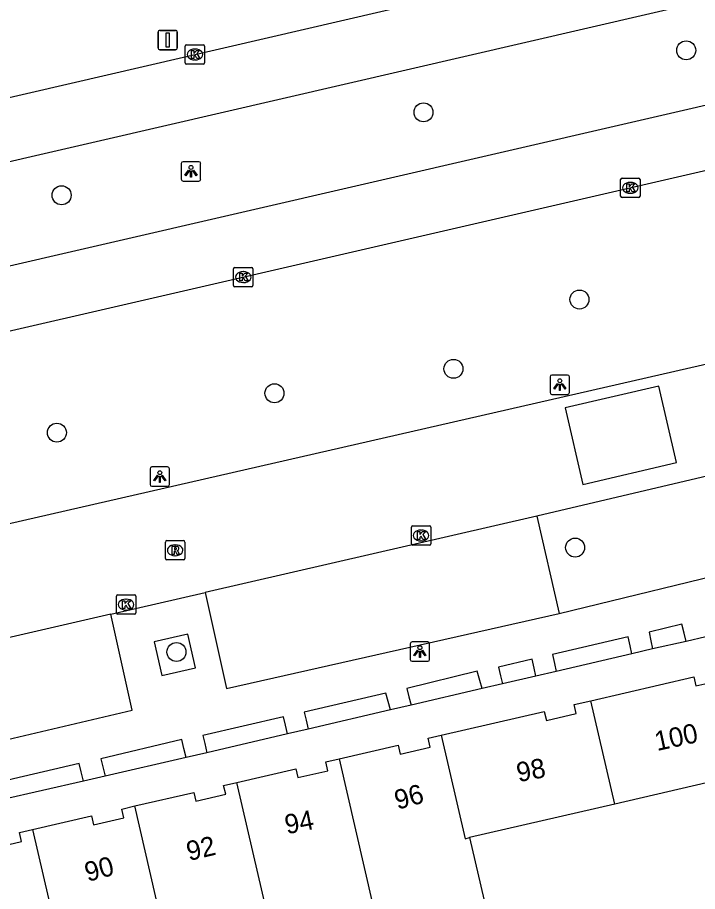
# Model space of a CAD drawing. Extents: x 156414 to 157775, y 382335 to 383765.
# Drawn here: x 157170.93 to 157205.95, y 382995.85 to 383040.87 of the extents above; entities that cross this region are included whole.
import ezdxf

# ---------------------------------------------------------------- set-up
doc = ezdxf.new("R2010")
doc.units = 0
for name, color, linetype in [('IMGEO_Boom', 7, 'Continuous'), ('IMGEO_Haag', 7, 'Continuous'), ('IMGEO_Kolk', 7, 'Continuous'), ('IMGEO_Lichtpunt', 7, 'Continuous'), ('IMGEO_Pand', 7, 'Continuous'), ('IMGEO_Pand_nummerreeks', 7, 'Continuous'), ('IMGEO_Parkeervlak_open', 7, 'Continuous'), ('IMGEO_Rijbaan_lokaal_gesloten', 7, 'Continuous'), ('IMGEO_Rijbaan_lokaal_open', 7, 'Continuous'), ('IMGEO_Rijbaan_regionaal_gesloten', 7, 'Continuous'), ('IMGEO_Rioolput', 7, 'Continuous'), ('IMGEO_Verkeersbordpaal', 7, 'Continuous'), ('IMGEO_Voetpad_open', 7, 'Continuous')]:
    doc.layers.add(name, color=color, linetype=linetype)

msp = doc.modelspace()

# ---------------------------------------------------------------- linework, layer by layer
at = {"layer": 'IMGEO_Boom'}
for centre in [(157205.362, 383039.177), (157191.835, 383035.984), (157173.2, 383031.711), (157199.865, 383026.343), (157193.376, 383022.772), (157184.162, 383021.512), (157172.957, 383019.485), (157199.641, 383013.564), (157179.115, 383008.186)]:
    msp.add_circle(centre, 0.489, dxfattribs=at)
at = {"layer": 'IMGEO_Haag'}
for points in [[(157205.364, 383008.735), (157203.635, 383008.342)], [(157202.569, 383008.1), (157198.665, 383007.19)], [(157197.616, 383006.946), (157195.903, 383006.546)], [(157194.853, 383006.302), (157191.194, 383005.449)], [(157190.135, 383005.202), (157185.902, 383004.215)], [(157184.833, 383003.966), (157180.678, 383002.998)], [(157179.614, 383002.75), (157175.446, 383001.795)], [(157174.332, 383001.54), (157170.108, 383000.573)]]:
    msp.add_lwpolyline(points, dxfattribs=at)
at = {"layer": 'IMGEO_Kolk'}
for p, q in [((157179.564, 383038.537), (157179.564, 383039.389)), ((157179.639, 383039.463), (157180.491, 383039.463)), ((157180.052, 383039.243), (157180.077, 383039.243)), ((157180.565, 383039.389), (157180.565, 383038.537)), ((157180.491, 383038.463), (157179.639, 383038.463)), ((157180.075, 383038.683), (157180.05, 383038.683)), ((157201.987, 383031.671), (157201.987, 383032.523)), ((157202.062, 383032.597), (157202.914, 383032.597)), ((157202.988, 383032.523), (157202.988, 383031.671)), ((157202.475, 383032.377), (157202.5, 383032.377)), ((157202.914, 383031.597), (157202.062, 383031.597)), ((157202.498, 383031.817), (157202.473, 383031.817)), ((157182.053, 383027.072), (157182.053, 383027.924)), ((157182.128, 383027.998), (157182.98, 383027.998)), ((157183.054, 383027.924), (157183.054, 383027.072)), ((157182.541, 383027.778), (157182.566, 383027.778)), ((157182.98, 383026.998), (157182.128, 383026.998)), ((157182.564, 383027.218), (157182.539, 383027.218)), ((157191.21, 383013.763), (157191.21, 383014.615)), ((157191.285, 383014.689), (157192.137, 383014.689)), ((157191.698, 383014.469), (157191.723, 383014.469)), ((157192.211, 383014.615), (157192.211, 383013.763)), ((157192.137, 383013.689), (157191.285, 383013.689)), ((157191.721, 383013.909), (157191.696, 383013.909)), ((157176.019, 383010.202), (157176.019, 383011.054)), ((157176.094, 383011.128), (157176.946, 383011.128)), ((157176.507, 383010.908), (157176.532, 383010.908)), ((157177.02, 383011.054), (157177.02, 383010.202)), ((157176.53, 383010.348), (157176.505, 383010.348)), ((157176.946, 383010.128), (157176.094, 383010.128))]:
    msp.add_line(p, q, dxfattribs=at)
for points in [[(157179.564, 383038.537), (157179.564, 383039.389)], [(157179.639, 383039.463), (157180.491, 383039.463)], [(157179.885, 383039.163), (157180.008, 383039.163), (157180.008, 383039.012), (157180.138, 383039.163), (157180.302, 383039.163), (157180.156, 383039.012), (157180.309, 383038.763), (157180.157, 383038.763), (157180.072, 383038.927), (157180.008, 383038.86), (157180.008, 383038.763), (157179.885, 383038.763), (157179.885, 383039.163)], [(157180.565, 383039.389), (157180.565, 383038.537)], [(157180.491, 383038.463), (157179.639, 383038.463)], [(157201.987, 383031.671), (157201.987, 383032.523)], [(157202.062, 383032.597), (157202.914, 383032.597)], [(157202.988, 383032.523), (157202.988, 383031.671)], [(157202.308, 383032.297), (157202.431, 383032.297), (157202.431, 383032.146), (157202.561, 383032.297), (157202.725, 383032.297), (157202.579, 383032.146), (157202.732, 383031.897), (157202.58, 383031.897), (157202.495, 383032.061), (157202.431, 383031.994), (157202.431, 383031.897), (157202.308, 383031.897), (157202.308, 383032.297)], [(157202.914, 383031.597), (157202.062, 383031.597)], [(157182.053, 383027.072), (157182.053, 383027.924)], [(157182.128, 383027.998), (157182.98, 383027.998)], [(157183.054, 383027.924), (157183.054, 383027.072)], [(157182.374, 383027.698), (157182.497, 383027.698), (157182.497, 383027.547), (157182.627, 383027.698), (157182.791, 383027.698), (157182.645, 383027.547), (157182.798, 383027.298), (157182.646, 383027.298), (157182.561, 383027.462), (157182.497, 383027.395), (157182.497, 383027.298), (157182.374, 383027.298), (157182.374, 383027.698)], [(157182.98, 383026.998), (157182.128, 383026.998)], [(157191.21, 383013.763), (157191.21, 383014.615)], [(157191.285, 383014.689), (157192.137, 383014.689)], [(157191.531, 383014.389), (157191.654, 383014.389), (157191.654, 383014.238), (157191.784, 383014.389), (157191.948, 383014.389), (157191.802, 383014.238), (157191.955, 383013.989), (157191.803, 383013.989), (157191.718, 383014.153), (157191.654, 383014.086), (157191.654, 383013.989), (157191.531, 383013.989), (157191.531, 383014.389)], [(157192.211, 383014.615), (157192.211, 383013.763)], [(157192.137, 383013.689), (157191.285, 383013.689)], [(157176.019, 383010.202), (157176.019, 383011.054)], [(157176.094, 383011.128), (157176.946, 383011.128)], [(157176.34, 383010.828), (157176.463, 383010.828), (157176.463, 383010.677), (157176.593, 383010.828), (157176.757, 383010.828), (157176.611, 383010.677), (157176.764, 383010.428), (157176.612, 383010.428), (157176.527, 383010.592), (157176.463, 383010.525), (157176.463, 383010.428), (157176.34, 383010.428), (157176.34, 383010.828)], [(157177.02, 383011.054), (157177.02, 383010.202)], [(157176.946, 383010.128), (157176.094, 383010.128)]]:
    msp.add_lwpolyline(points, dxfattribs=at)
for centre, start, end in [((157179.641, 383039.387), 91.552, 178.448), ((157179.641, 383039.387), 91.552, 178.448), ((157180.489, 383039.387), 1.552, 88.448), ((157180.489, 383039.387), 1.552, 88.448), ((157179.641, 383038.539), 181.552, 268.448), ((157179.641, 383038.539), 181.552, 268.448), ((157180.489, 383038.539), 271.552, 358.448), ((157180.489, 383038.539), 271.552, 358.448), ((157202.064, 383032.521), 91.552, 178.448), ((157202.064, 383032.521), 91.552, 178.448), ((157202.912, 383032.521), 1.552, 88.448), ((157202.912, 383032.521), 1.552, 88.448), ((157202.064, 383031.673), 181.552, 268.448), ((157202.064, 383031.673), 181.552, 268.448), ((157202.912, 383031.673), 271.552, 358.448), ((157202.912, 383031.673), 271.552, 358.448), ((157182.13, 383027.922), 91.552, 178.448), ((157182.13, 383027.922), 91.552, 178.448), ((157182.978, 383027.922), 1.552, 88.448), ((157182.978, 383027.922), 1.552, 88.448), ((157182.13, 383027.074), 181.552, 268.448), ((157182.13, 383027.074), 181.552, 268.448), ((157182.978, 383027.074), 271.552, 358.448), ((157182.978, 383027.074), 271.552, 358.448), ((157191.287, 383014.613), 91.552, 178.448), ((157191.287, 383014.613), 91.552, 178.448), ((157192.135, 383014.613), 1.552, 88.448), ((157192.135, 383014.613), 1.552, 88.448), ((157191.287, 383013.765), 181.552, 268.448), ((157191.287, 383013.765), 181.552, 268.448), ((157192.135, 383013.765), 271.552, 358.448), ((157192.135, 383013.765), 271.552, 358.448), ((157176.096, 383011.052), 91.552, 178.448), ((157176.096, 383011.052), 91.552, 178.448), ((157176.944, 383011.052), 1.552, 88.448), ((157176.944, 383011.052), 1.552, 88.448), ((157176.096, 383010.204), 181.552, 268.448), ((157176.096, 383010.204), 181.552, 268.448), ((157176.944, 383010.204), 271.552, 358.448), ((157176.944, 383010.204), 271.552, 358.448)]:
    msp.add_arc(centre, 0.0765, start, end, dxfattribs=at)
for centre, major_axis, ratio, start_param, end_param in [((157180.051, 383038.963), (-0.387, 0.002), 0.722429, 4.712389, 7.853982), ((157180.076, 383038.963), (-0.39, 0.002), 0.717154, 1.570796, 4.712389), ((157202.474, 383032.097), (-0.387, 0.002), 0.722429, 4.712389, 7.853982), ((157202.499, 383032.097), (-0.39, 0.002), 0.717154, 1.570796, 4.712389), ((157182.54, 383027.498), (-0.387, 0.002), 0.722429, 4.712389, 7.853982), ((157182.565, 383027.498), (-0.39, 0.002), 0.717154, 1.570796, 4.712389), ((157191.697, 383014.189), (-0.387, 0.002), 0.722429, 4.712389, 7.853982), ((157191.722, 383014.189), (-0.39, 0.002), 0.717154, 1.570796, 4.712389), ((157176.506, 383010.628), (-0.387, 0.002), 0.722429, 4.712389, 7.853982), ((157176.531, 383010.628), (-0.39, 0.002), 0.717154, 1.570796, 4.712389)]:
    msp.add_ellipse(centre, major_axis=major_axis, ratio=ratio, start_param=start_param, end_param=end_param, dxfattribs=at)
at = {"layer": 'IMGEO_Lichtpunt'}
for p, q in [((157179.364, 383033.348), (157179.364, 383032.541)), ((157179.364, 383033.348), (157179.364, 383032.541)), ((157180.266, 383033.443), (157179.458, 383033.443)), ((157180.266, 383033.443), (157179.458, 383033.443)), ((157180.36, 383032.541), (157180.36, 383033.348)), ((157180.36, 383032.541), (157180.36, 383033.348)), ((157179.458, 383032.447), (157180.266, 383032.447)), ((157179.458, 383032.447), (157180.266, 383032.447)), ((157198.356, 383022.359), (157198.356, 383021.552)), ((157198.356, 383022.359), (157198.356, 383021.552)), ((157199.258, 383022.454), (157198.45, 383022.454)), ((157199.258, 383022.454), (157198.45, 383022.454)), ((157199.352, 383021.552), (157199.352, 383022.359)), ((157199.352, 383021.552), (157199.352, 383022.359)), ((157198.45, 383021.458), (157199.258, 383021.458)), ((157198.45, 383021.458), (157199.258, 383021.458)), ((157177.756, 383017.624), (157177.756, 383016.817)), ((157177.756, 383017.624), (157177.756, 383016.817)), ((157178.658, 383017.719), (157177.85, 383017.719)), ((157178.658, 383017.719), (157177.85, 383017.719)), ((157178.752, 383016.817), (157178.752, 383017.624)), ((157178.752, 383016.817), (157178.752, 383017.624)), ((157177.85, 383016.723), (157178.658, 383016.723)), ((157177.85, 383016.723), (157178.658, 383016.723)), ((157191.152, 383008.611), (157191.152, 383007.804)), ((157191.152, 383008.611), (157191.152, 383007.804)), ((157192.054, 383008.706), (157191.246, 383008.706)), ((157192.054, 383008.706), (157191.246, 383008.706)), ((157192.148, 383007.804), (157192.148, 383008.611)), ((157192.148, 383007.804), (157192.148, 383008.611)), ((157191.246, 383007.71), (157192.054, 383007.71)), ((157191.246, 383007.71), (157192.054, 383007.71))]:
    msp.add_line(p, q, dxfattribs=at)
for points in [[(157179.738, 383033.012), (157179.777, 383032.984), (157179.589, 383032.722), (157179.551, 383032.749), (157179.738, 383033.012)], [(157179.84, 383032.964), (157179.887, 383032.964), (157179.887, 383032.642), (157179.84, 383032.642), (157179.84, 383032.964)], [(157179.95, 383032.984), (157179.988, 383033.011), (157180.175, 383032.749), (157180.136, 383032.721), (157179.95, 383032.984)], [(157198.73, 383022.023), (157198.769, 383021.995), (157198.581, 383021.733), (157198.543, 383021.76), (157198.73, 383022.023)], [(157198.832, 383021.975), (157198.879, 383021.975), (157198.879, 383021.653), (157198.832, 383021.653), (157198.832, 383021.975)], [(157198.942, 383021.995), (157198.98, 383022.022), (157199.167, 383021.76), (157199.128, 383021.732), (157198.942, 383021.995)], [(157178.13, 383017.288), (157178.169, 383017.26), (157177.981, 383016.998), (157177.943, 383017.025), (157178.13, 383017.288)], [(157178.232, 383017.24), (157178.279, 383017.24), (157178.279, 383016.918), (157178.232, 383016.918), (157178.232, 383017.24)], [(157178.342, 383017.26), (157178.38, 383017.287), (157178.567, 383017.025), (157178.528, 383016.997), (157178.342, 383017.26)], [(157191.526, 383008.275), (157191.565, 383008.247), (157191.377, 383007.985), (157191.339, 383008.012), (157191.526, 383008.275)], [(157191.628, 383008.227), (157191.675, 383008.227), (157191.675, 383007.905), (157191.628, 383007.905), (157191.628, 383008.227)], [(157191.738, 383008.247), (157191.776, 383008.274), (157191.963, 383008.012), (157191.924, 383007.984), (157191.738, 383008.247)]]:
    msp.add_lwpolyline(points, dxfattribs=at)
for centre in [(157179.863, 383033.146), (157198.855, 383022.157), (157178.255, 383017.422), (157191.651, 383008.409)]:
    msp.add_circle(centre, 0.0994, dxfattribs=at)
for centre, start, end in [((157179.458, 383033.348), 90, 180), ((157179.458, 383033.348), 90, 180), ((157180.266, 383033.348), 0, 90), ((157180.266, 383033.348), 0, 90), ((157179.458, 383032.541), 180, 270), ((157179.458, 383032.541), 180, 270), ((157180.266, 383032.541), 270, 0), ((157180.266, 383032.541), 270, 360), ((157198.45, 383022.359), 90, 180), ((157198.45, 383022.359), 90, 180), ((157199.258, 383022.359), 0, 90), ((157199.258, 383022.359), 0, 90), ((157198.45, 383021.552), 180, 270), ((157198.45, 383021.552), 180, 270), ((157199.258, 383021.552), 270, 0), ((157199.258, 383021.552), 270, 360), ((157177.85, 383017.624), 90, 180), ((157177.85, 383017.624), 90, 180), ((157178.658, 383017.624), 0, 90), ((157178.658, 383017.624), 0, 90), ((157177.85, 383016.817), 180, 270), ((157177.85, 383016.817), 180, 270), ((157178.658, 383016.817), 270, 0), ((157178.658, 383016.817), 270, 360), ((157191.246, 383008.611), 90, 180), ((157191.246, 383008.611), 90, 180), ((157192.054, 383008.611), 0, 90), ((157192.054, 383008.611), 0, 90), ((157191.246, 383007.804), 180, 270), ((157191.246, 383007.804), 180, 270), ((157192.054, 383007.804), 270, 0), ((157192.054, 383007.804), 270, 360)]:
    msp.add_arc(centre, 0.0946, start, end, dxfattribs=at)
at = {"layer": 'IMGEO_Pand'}
for points in [[(157200.45, 383005.678), (157205.75, 383006.899), (157205.856, 383006.441), (157207.404, 383006.794), (157207.297, 383007.251), (157208.149, 383007.449)], [(157192.752, 383003.9), (157198.056, 383005.12), (157198.161, 383004.662), (157199.705, 383005.017), (157199.599, 383005.475), (157200.45, 383005.678)], [(157201.681, 383000.348), (157200.45, 383005.678)], [(157187.491, 383002.684), (157190.529, 383003.379), (157190.634, 383002.921), (157192.179, 383003.287), (157192.074, 383003.745), (157192.752, 383003.9)], [(157192.752, 383003.9), (157193.983, 382998.57), (157194.211, 382998.623)], [(157182.229, 383001.472), (157185.261, 383002.172), (157185.367, 383001.714), (157186.916, 383002.066), (157186.811, 383002.524), (157187.491, 383002.684)], [(157187.491, 383002.684), (157189.629, 382993.428), (157189.432, 382993.39)], [(157209.138, 383002.074), (157201.681, 383000.348)], [(157176.968, 383000.254), (157180.003, 383000.954), (157180.108, 383000.498), (157181.648, 383000.855), (157181.542, 383001.313), (157182.229, 383001.472)], [(157184.588, 382992.275), (157184.367, 382992.213), (157182.229, 383001.472)], [(157171.706, 382999.042), (157174.744, 382999.739), (157174.849, 382999.281), (157176.399, 382999.642), (157176.293, 383000.099), (157176.968, 383000.254)], [(157178.894, 382990.971), (157179.106, 382990.997), (157176.968, 383000.254)], [(157201.681, 383000.348), (157194.211, 382998.623)], [(157166.445, 382997.823), (157169.478, 382998.526), (157169.584, 382998.069), (157171.13, 382998.427), (157171.025, 382998.885), (157171.706, 382999.042)], [(157171.706, 382999.042), (157173.844, 382989.782), (157174.061, 382989.855)], [(157194.211, 382998.623), (157195.656, 382992.366), (157189.966, 382991.061), (157189.432, 382993.39)]]:
    msp.add_lwpolyline(points, dxfattribs=at)
at = {"layer": 'IMGEO_Parkeervlak_open'}
msp.add_lwpolyline([(157197.668, 383015.185), (157198.829, 383010.177)], dxfattribs=at)
at = {"layer": 'IMGEO_Rijbaan_lokaal_gesloten'}
for points in [[(157225.544, 383027.395), (157155.502, 383011.353), (157153.257, 383010.737)], [(157207.666, 383017.535), (157197.668, 383015.185)], [(157197.668, 383015.185), (157180.594, 383011.248)], [(157175.733, 383010.127), (157180.594, 383011.248)], [(157175.733, 383010.127), (157158.466, 383006.145)]]:
    msp.add_lwpolyline(points, dxfattribs=at)
at = {"layer": 'IMGEO_Rijbaan_lokaal_open'}
msp.add_lwpolyline([(157200.046, 383016.814), (157204.869, 383017.945), (157203.945, 383021.887), (157199.122, 383020.756), (157200.046, 383016.814)], dxfattribs=at)
at = {"layer": 'IMGEO_Rijbaan_regionaal_gesloten'}
for points in [[(157150.615, 383032.201), (157153.136, 383032.737), (157250.826, 383055.368), (157295.594, 383067.589), (157303.756, 383069.649), (157324.8, 383074.573), (157347.885, 383079.898)], [(157349.498, 383073.507), (157325.583, 383068.017), (157303.131, 383062.83), (157247.292, 383051.212), (157175.196, 383034.518), (157151.323, 383029.012)], [(157152.473, 383023.924), (157155.187, 383024.545), (157256.65, 383047.991)], [(157153.243, 383020.724), (157156.55, 383021.499), (157223.14, 383036.866)]]:
    msp.add_lwpolyline(points, dxfattribs=at)
at = {"layer": 'IMGEO_Rioolput'}
for p, q in [((157178.544, 383013), (157178.544, 383013.852)), ((157178.619, 383013.926), (157179.471, 383013.926)), ((157179.032, 383013.706), (157179.057, 383013.706)), ((157179.545, 383013.852), (157179.545, 383013)), ((157179.055, 383013.146), (157179.03, 383013.146)), ((157179.471, 383012.926), (157178.619, 383012.926))]:
    msp.add_line(p, q, dxfattribs=at)
for points in [[(157178.544, 383013), (157178.544, 383013.852)], [(157178.619, 383013.926), (157179.471, 383013.926)], [(157179.133, 383013.624), (157178.881, 383013.626), (157178.881, 383013.226)], [(157179.059, 383013.545), (157179.005, 383013.545), (157179.005, 383013.464)], [(157179.545, 383013.852), (157179.545, 383013)], [(157178.881, 383013.226), (157179.005, 383013.226), (157179.005, 383013.388), (157179.016, 383013.388)], [(157179.005, 383013.464), (157179.057, 383013.464)], [(157179.063, 383013.359), (157179.134, 383013.226), (157179.274, 383013.226), (157179.209, 383013.352)], [(157179.471, 383012.926), (157178.619, 383012.926)]]:
    msp.add_lwpolyline(points, dxfattribs=at)
for centre, radius, start, end in [((157178.621, 383013.85), 0.0765, 91.552, 178.448), ((157178.621, 383013.85), 0.0765, 91.552, 178.448), ((157179.065, 383013.449), 0.0964, 77.0061, 93.1865), ((157179.079, 383013.506), 0.0378, 276.6634, 79.6772), ((157179.132, 383013.514), 0.109, 350.3612, 89.416), ((157179.13, 383013.514), 0.112, 277.5842, 350.9817), ((157179.469, 383013.85), 0.0765, 1.552, 88.448), ((157179.469, 383013.85), 0.0765, 1.552, 88.448), ((157179.015, 383013.335), 0.0533, 26.0293, 88.6989), ((157179.041, 383013.653), 0.19, 274.7715, 282.9687), ((157179.114, 383013.299), 0.108, 29.5134, 73.7905), ((157178.621, 383013.002), 0.0765, 181.552, 268.448), ((157178.621, 383013.002), 0.0765, 181.552, 268.448), ((157179.469, 383013.002), 0.0765, 271.552, 358.448), ((157179.469, 383013.002), 0.0765, 271.552, 358.448)]:
    msp.add_arc(centre, radius, start, end, dxfattribs=at)
for centre, major_axis, ratio, start_param, end_param in [((157179.031, 383013.426), (-0.387, 0.002), 0.722429, 4.712389, 7.853982), ((157179.056, 383013.426), (-0.39, 0.002), 0.717154, 1.570796, 4.712389)]:
    msp.add_ellipse(centre, major_axis=major_axis, ratio=ratio, start_param=start_param, end_param=end_param, dxfattribs=at)
at = {"layer": 'IMGEO_Verkeersbordpaal'}
for p, q in [((157178.166, 383039.308), (157178.166, 383040.108)), ((157178.166, 383040.108), (157178.166, 383039.308)), ((157178.266, 383040.208), (157179.056, 383040.208)), ((157179.056, 383040.208), (157178.266, 383040.208)), ((157179.156, 383040.108), (157179.156, 383039.308)), ((157179.156, 383039.308), (157179.156, 383040.108)), ((157179.056, 383039.208), (157178.266, 383039.208)), ((157178.266, 383039.208), (157179.056, 383039.208))]:
    msp.add_line(p, q, dxfattribs=at)
msp.add_lwpolyline([(157178.586, 383040.083), (157178.736, 383040.083), (157178.736, 383039.333), (157178.586, 383039.333), (157178.586, 383040.083)], dxfattribs=at)
for centre, start, end in [((157178.266, 383040.108), 90, 180), ((157178.266, 383040.108), 90, 180), ((157179.056, 383040.108), 0, 90), ((157179.056, 383040.108), 360, 90), ((157178.266, 383039.308), 180, 270), ((157178.266, 383039.308), 180, 270), ((157179.056, 383039.308), 270, 0), ((157179.056, 383039.308), 270, 0)]:
    msp.add_arc(centre, 0.1, start, end, dxfattribs=at)
at = {"layer": 'IMGEO_Voetpad_open'}
for points in [[(157198.829, 383010.177), (157208.829, 383012.602)], [(157180.594, 383011.248), (157181.695, 383006.301), (157198.829, 383010.177)], [(157158.466, 383006.145), (157159.599, 383001.142), (157176.84, 383005.191), (157175.733, 383010.127)], [(157205.364, 383008.735), (157205.256, 383009.16), (157205.139, 383009.624), (157203.449, 383009.215), (157203.546, 383008.76), (157203.635, 383008.342)], [(157180.1, 383007.375), (157179.706, 383009.107), (157177.974, 383008.713), (157178.368, 383006.981), (157180.1, 383007.375)], [(157202.569, 383008.1), (157202.48, 383008.511), (157202.38, 383008.972), (157198.474, 383008.063), (157198.576, 383007.598), (157198.665, 383007.19)], [(157206.376, 383008.965), (157205.364, 383008.735)], [(157203.635, 383008.342), (157202.569, 383008.1)], [(157197.616, 383006.946), (157197.529, 383007.357), (157197.431, 383007.821), (157195.701, 383007.407), (157195.805, 383006.962), (157195.903, 383006.546)], [(157194.853, 383006.302), (157194.737, 383006.717), (157194.604, 383007.194), (157190.978, 383006.308), (157191.086, 383005.88), (157191.194, 383005.449)], [(157198.665, 383007.19), (157197.616, 383006.946)], [(157195.903, 383006.546), (157194.853, 383006.302)], [(157190.135, 383005.202), (157190.015, 383005.634), (157189.895, 383006.064), (157185.693, 383005.093), (157185.794, 383004.667), (157185.902, 383004.215)], [(157191.194, 383005.449), (157190.135, 383005.202)], [(157184.833, 383003.966), (157184.728, 383004.422), (157184.628, 383004.851), (157180.474, 383003.89), (157180.57, 383003.469), (157180.678, 383002.998)], [(157185.902, 383004.215), (157184.833, 383003.966)], [(157179.614, 383002.75), (157179.5, 383003.224), (157179.392, 383003.673), (157175.211, 383002.676), (157175.321, 383002.265), (157175.446, 383001.795)], [(157180.678, 383002.998), (157179.614, 383002.75)], [(157174.332, 383001.54), (157174.21, 383002.008), (157174.098, 383002.435), (157169.891, 383001.466), (157169.998, 383001.025), (157170.108, 383000.573)], [(157175.446, 383001.795), (157174.332, 383001.54)]]:
    msp.add_lwpolyline(points, dxfattribs=at)

# ---------------------------------------------------------------- texts
at = {"layer": 'IMGEO_Pand_nummerreeks'}
for s, rotation, p in [('100', 12.2287, (157203.858, 383003.083)), ('98', 10.6228, (157196.724, 383001.481)), ('96', 15.1902, (157190.494, 383000.056)), ('94', 11.1771, (157184.796, 382998.792)), ('92', 13.2444, (157179.759, 382997.418)), ('90', 14.9357, (157174.538, 382996.34))]:
    msp.add_text(s, height=1, rotation=rotation, dxfattribs=at).set_placement(p)

doc.saveas('drawing.dxf')
